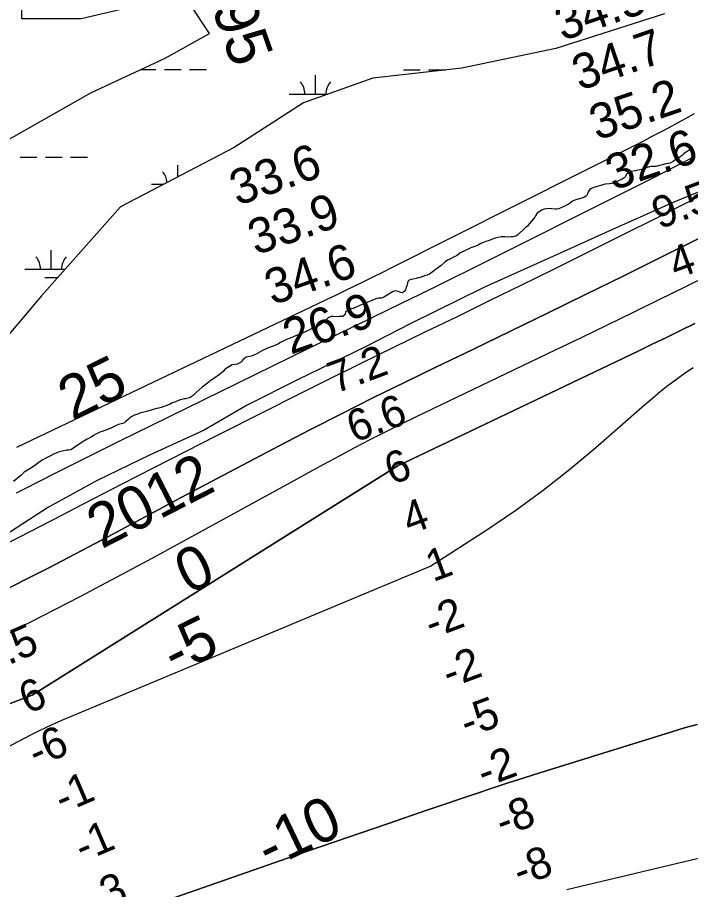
# Model space of a CAD drawing. Extents: x 3245246 to 3283090, y 806824 to 832173.
# Drawn here: x 3257879 to 3259157, y 820682 to 822338 of the extents above; entities that cross this region are included whole.
import ezdxf

# ---------------------------------------------------------------- set-up
doc = ezdxf.new("R2010")
doc.units = 0
for name, color, linetype in [('V-RIVR-EDGE', 7, 'Continuous'), ('V-RIVR-IDEN', 7, 'Continuous'), ('V-RIVR-RANG', 7, 'Continuous'), ('V-RIVR-RANG-IDEN', 7, 'Continuous'), ('V-SITE-VEGE', 7, 'Continuous'), ('V-TOPO-DPTH', 7, 'Continuous'), ('V-TOPO-MAJR', 7, 'Continuous'), ('V-TOPO-MAJR-IDEN', 7, 'Continuous'), ('V-TOPO-MINR', 7, 'Continuous'), ('V-TOPO-MINR-IDEN', 7, 'Continuous'), ('V-TOPO-WATR', 7, 'Continuous'), ('V-WETL-SWMP', 7, 'Continuous')]:
    doc.layers.add(name, color=color, linetype=linetype)

msp = doc.modelspace()

# ---------------------------------------------------------------- linework, layer by layer
at = {"layer": 'V-RIVR-EDGE'}
msp.add_lwpolyline([(3259198.4, 822016.7), (3259125.3, 821986.9), (3259008.7, 821935), (3258935.1, 821901.7), (3258764.6, 821825.2), (3258624.4, 821756), (3258540, 821712.8), (3258410.7, 821650.1), (3258315, 821601.6), (3258233.6, 821554.4), (3258129.6, 821506.9), (3258030.3, 821458.9), (3257937.6, 821408.2), (3257852.7, 821352.8)], dxfattribs=at)
at = {"layer": 'V-SITE-VEGE'}
for p, q in [((3259147.7, 822081.7), (3259143.9, 822078.5)), ((3259155.7, 822086.7), (3259147.7, 822081.7)), ((3259159.5, 822088.3), (3259155.7, 822086.7)), ((3259124.1, 822064.2), (3259119.9, 822061.9)), ((3259127, 822066), (3259124.1, 822064.2)), ((3259129.4, 822067.9), (3259127, 822066)), ((3259133.3, 822070), (3259129.4, 822067.9)), ((3259137.8, 822073.1), (3259133.3, 822070)), ((3259141, 822075.6), (3259137.8, 822073.1)), ((3259143.9, 822078.5), (3259141, 822075.6)), ((3259063.8, 822049.5), (3259051.9, 822046.9)), ((3259069.7, 822051), (3259063.8, 822049.5)), ((3259077.1, 822053.6), (3259069.7, 822051)), ((3259082.6, 822054.9), (3259077.1, 822053.6)), ((3259086.1, 822055.1), (3259082.6, 822054.9)), ((3259091.2, 822055.2), (3259086.1, 822055.1)), ((3259098.4, 822057.1), (3259091.2, 822055.2)), ((3259103.9, 822058.2), (3259098.4, 822057.1)), ((3259110.4, 822059.9), (3259103.9, 822058.2)), ((3259115.1, 822060.8), (3259110.4, 822059.9)), ((3259119.9, 822061.9), (3259115.1, 822060.8)), ((3259027.1, 822030.9), (3259019.4, 822027.1)), ((3259031.4, 822033.6), (3259027.1, 822030.9)), ((3259033.4, 822036.1), (3259031.4, 822033.6)), ((3259035.6, 822040.2), (3259033.4, 822036.1)), ((3259038.2, 822042.7), (3259035.6, 822040.2)), ((3259041.1, 822044.2), (3259038.2, 822042.7)), ((3259044.8, 822045.2), (3259041.1, 822044.2)), ((3259051.9, 822046.9), (3259044.8, 822045.2)), ((3258973.6, 822015.1), (3258968.9, 822013.2)), ((3258990.3, 822020.2), (3258973.6, 822015.1)), ((3258995.2, 822021.5), (3258990.3, 822020.2)), ((3259003, 822022), (3258995.2, 822021.5)), ((3259007.5, 822022.7), (3259003, 822022)), ((3259011.4, 822023.7), (3259007.5, 822022.7)), ((3259015.1, 822025.2), (3259011.4, 822023.7)), ((3259019.4, 822027.1), (3259015.1, 822025.2)), ((3258959.4, 821999.2), (3258956.5, 821997.3)), ((3258961.6, 822003.3), (3258959.4, 821999.2)), ((3258963, 822007), (3258961.6, 822003.3)), ((3258966, 822011.1), (3258963, 822007)), ((3258968.9, 822013.2), (3258966, 822011.1)), ((3258922.9, 821981.9), (3258918, 821979.4)), ((3258926.5, 821984.2), (3258922.9, 821981.9)), ((3258933.2, 821989), (3258926.5, 821984.2)), ((3258937.3, 821991.1), (3258933.2, 821989)), ((3258941.4, 821992.4), (3258937.3, 821991.1)), ((3258953.3, 821995.6), (3258941.4, 821992.4)), ((3258956.5, 821997.3), (3258953.3, 821995.6)), ((3258866.2, 821966.1), (3258862.6, 821961.4)), ((3258868.9, 821968.4), (3258866.2, 821966.1)), ((3258874, 821971.9), (3258868.9, 821968.4)), ((3258878.9, 821973.8), (3258874, 821971.9)), ((3258883.4, 821974.7), (3258878.9, 821973.8)), ((3258886.9, 821975), (3258883.4, 821974.7)), ((3258894, 821974.6), (3258886.9, 821975)), ((3258900, 821974.1), (3258894, 821974.6)), ((3258903.1, 821974.1), (3258900, 821974.1)), ((3258907, 821974.8), (3258903.1, 821974.1)), ((3258918, 821979.4), (3258907, 821974.8)), ((3258859.2, 821955.4), (3258851.5, 821946.5)), ((3258861.4, 821958.5), (3258859.2, 821955.4)), ((3258862.6, 821961.4), (3258861.4, 821958.5)), ((3258839.1, 821934.6), (3258832, 821927.4)), ((3258844, 821939.2), (3258839.1, 821934.6)), ((3258846.6, 821941.3), (3258844, 821939.2)), ((3258851.5, 821946.5), (3258846.6, 821941.3)), ((3258777.6, 821915.7), (3258772.9, 821913.6)), ((3258782.5, 821917.6), (3258777.6, 821915.7)), ((3258786.2, 821918.7), (3258782.5, 821917.6)), ((3258797.2, 821921.1), (3258786.2, 821918.7)), ((3258801.7, 821921.3), (3258797.2, 821921.1)), ((3258805.2, 821921.1), (3258801.7, 821921.3)), ((3258810, 821920.6), (3258805.2, 821921.1)), ((3258816.5, 821921.1), (3258810, 821920.6)), ((3258820, 821921.5), (3258816.5, 821921.1)), ((3258825.5, 821922.6), (3258820, 821921.5)), ((3258828.4, 821924.3), (3258825.5, 821922.6)), ((3258832, 821927.4), (3258828.4, 821924.3)), ((3258740.1, 821900.5), (3258732.1, 821896.9)), ((3258745.6, 821902.6), (3258740.1, 821900.5)), ((3258749.6, 821903.7), (3258745.6, 821902.6)), ((3258753.9, 821905.8), (3258749.6, 821903.7)), ((3258758.8, 821908.7), (3258753.9, 821905.8)), ((3258768.2, 821912.5), (3258758.8, 821908.7)), ((3258772.9, 821913.6), (3258768.2, 821912.5)), ((3258709.3, 821884), (3258699.7, 821879.1)), ((3258712.7, 821885.4), (3258709.3, 821884)), ((3258715.4, 821887.1), (3258712.7, 821885.4)), ((3258719.2, 821890.2), (3258715.4, 821887.1)), ((3258723.9, 821893.2), (3258719.2, 821890.2)), ((3258729.4, 821895.5), (3258723.9, 821893.2)), ((3258732.1, 821896.9), (3258729.4, 821895.5)), ((3258683.6, 821867.1), (3258679.2, 821863.5)), ((3258690.7, 821873.5), (3258683.6, 821867.1)), ((3258695.8, 821876.8), (3258690.7, 821873.5)), ((3258699.7, 821879.1), (3258695.8, 821876.8)), ((3258657, 821848.5), (3258653.7, 821847.7)), ((3258661.7, 821850.8), (3258657, 821848.5)), ((3258669.2, 821856), (3258661.7, 821850.8)), ((3258672.4, 821859), (3258669.2, 821856)), ((3258679.2, 821863.5), (3258672.4, 821859)), ((3258620, 821836.4), (3258618.2, 821828.4)), ((3258622.8, 821839.1), (3258620, 821836.4)), ((3258626.7, 821840.6), (3258622.8, 821839.1)), ((3258630.6, 821841.1), (3258626.7, 821840.6)), ((3258636.1, 821842.1), (3258630.6, 821841.1)), ((3258639.8, 821843.4), (3258636.1, 821842.1)), ((3258643.7, 821844.3), (3258639.8, 821843.4)), ((3258653.7, 821847.7), (3258643.7, 821844.3)), ((3258589.3, 821816), (3258584, 821812.8)), ((3258592.5, 821817.7), (3258589.3, 821816)), ((3258597, 821818.7), (3258592.5, 821817.7)), ((3258600.1, 821818.4), (3258597, 821818.7)), ((3258607.1, 821815.8), (3258600.1, 821818.4)), ((3258610.4, 821815.2), (3258607.1, 821815.8)), ((3258613.4, 821817.3), (3258610.4, 821815.2)), ((3258615.7, 821821), (3258613.4, 821817.3)), ((3258617.2, 821825.1), (3258615.7, 821821)), ((3258618.2, 821828.4), (3258617.2, 821825.1)), ((3258548.6, 821799.3), (3258542.9, 821796.8)), ((3258551.9, 821800.4), (3258548.6, 821799.3)), ((3258556.4, 821802.5), (3258551.9, 821800.4)), ((3258561.1, 821804.2), (3258556.4, 821802.5)), ((3258564.6, 821804.8), (3258561.1, 821804.2)), ((3258570.5, 821805.1), (3258564.6, 821804.8)), ((3258574.6, 821806.6), (3258570.5, 821805.1)), ((3258577.7, 821808.5), (3258574.6, 821806.6)), ((3258584, 821812.8), (3258577.7, 821808.5)), ((3258508.4, 821782.7), (3258504.1, 821780.8)), ((3258513.3, 821784.4), (3258508.4, 821782.7)), ((3258516.2, 821785.6), (3258513.3, 821784.4)), ((3258523.3, 821788.4), (3258516.2, 821785.6)), ((3258530.3, 821791.9), (3258523.3, 821788.4)), ((3258542.9, 821796.8), (3258530.3, 821791.9)), ((3258468.6, 821766.8), (3258465.2, 821764.1)), ((3258471.7, 821768.9), (3258468.6, 821766.8)), ((3258474.7, 821770), (3258471.7, 821768.9)), ((3258478.4, 821770.4), (3258474.7, 821770)), ((3258486.4, 821769.5), (3258478.4, 821770.4)), ((3258489.9, 821770), (3258486.4, 821769.5)), ((3258496.9, 821770.2), (3258489.9, 821770)), ((3258500.7, 821773.4), (3258496.9, 821770.2)), ((3258501.7, 821778.5), (3258500.7, 821773.4)), ((3258504.1, 821780.8), (3258501.7, 821778.5)), ((3258445.4, 821750.2), (3258437.3, 821746.6)), ((3258448.3, 821751.2), (3258445.4, 821750.2)), ((3258453.6, 821754.2), (3258448.3, 821751.2)), ((3258459.1, 821758.3), (3258453.6, 821754.2)), ((3258461.7, 821760.6), (3258459.1, 821758.3)), ((3258465.2, 821764.1), (3258461.7, 821760.6)), ((3258405.8, 821733.1), (3258396.9, 821728.9)), ((3258410.1, 821734.6), (3258405.8, 821733.1)), ((3258413.6, 821735.5), (3258410.1, 821734.6)), ((3258420.1, 821738.4), (3258413.6, 821735.5)), ((3258437.3, 821746.6), (3258420.1, 821738.4)), ((3258373.4, 821717.8), (3258364.6, 821714)), ((3258378.5, 821720.5), (3258373.4, 821717.8)), ((3258389.9, 821726.2), (3258378.5, 821720.5)), ((3258396.9, 821728.9), (3258389.9, 821726.2)), ((3258344.2, 821705.4), (3258330.6, 821698.2)), ((3258351.4, 821708.7), (3258344.2, 821705.4)), ((3258355.2, 821710.4), (3258351.4, 821708.7)), ((3258364.6, 821714), (3258355.2, 821710.4)), ((3258305.1, 821685.2), (3258302.6, 821682.8)), ((3258307.1, 821687.7), (3258305.1, 821685.2)), ((3258310.5, 821691.3), (3258307.1, 821687.7)), ((3258313.4, 821692.7), (3258310.5, 821691.3)), ((3258322.4, 821695.1), (3258313.4, 821692.7)), ((3258330.6, 821698.2), (3258322.4, 821695.1)), ((3258272, 821668.9), (3258269.2, 821666)), ((3258274.9, 821671.4), (3258272, 821668.9)), ((3258286.5, 821678.5), (3258274.9, 821671.4)), ((3258292.2, 821678.7), (3258286.5, 821678.5)), ((3258296.3, 821679.4), (3258292.2, 821678.7)), ((3258299.6, 821681.3), (3258296.3, 821679.4)), ((3258302.6, 821682.8), (3258299.6, 821681.3)), ((3258248.9, 821650.4), (3258244.4, 821647.4)), ((3258253.5, 821653.9), (3258248.9, 821650.4)), ((3258260.5, 821658.7), (3258253.5, 821653.9)), ((3258265.1, 821662.2), (3258260.5, 821658.7)), ((3258269.2, 821666), (3258265.1, 821662.2)), ((3258229.3, 821635.8), (3258223.9, 821631.2)), ((3258242, 821645.4), (3258229.3, 821635.8)), ((3258244.4, 821647.4), (3258242, 821645.4)), ((3258212.5, 821620.2), (3258206.8, 821616.5)), ((3258218.4, 821625.6), (3258212.5, 821620.2)), ((3258223.9, 821631.2), (3258218.4, 821625.6)), ((3258160.4, 821600.4), (3258153.5, 821597.8)), ((3258168.8, 821603.9), (3258160.4, 821600.4)), ((3258171.5, 821605.4), (3258168.8, 821603.9)), ((3258179.2, 821608.4), (3258171.5, 821605.4)), ((3258185.7, 821611.1), (3258179.2, 821608.4)), ((3258195.2, 821613.5), (3258185.7, 821611.1)), ((3258198.6, 821613.7), (3258195.2, 821613.5)), ((3258206.8, 821616.5), (3258198.6, 821613.7)), ((3258107.3, 821585), (3258101, 821582.5)), ((3258111.4, 821586.3), (3258107.3, 821585)), ((3258121.4, 821589.1), (3258111.4, 821586.3)), ((3258126.3, 821590.1), (3258121.4, 821589.1)), ((3258142.7, 821595.2), (3258126.3, 821590.1)), ((3258147.4, 821596.1), (3258142.7, 821595.2)), ((3258153.5, 821597.8), (3258147.4, 821596.1)), ((3258082.3, 821568.3), (3258078.4, 821566.8)), ((3258084.9, 821570.6), (3258082.3, 821568.3)), ((3258089.4, 821575), (3258084.9, 821570.6)), ((3258092.4, 821577.7), (3258089.4, 821575)), ((3258096.1, 821580), (3258092.4, 821577.7)), ((3258101, 821582.5), (3258096.1, 821580)), ((3258035.5, 821550.6), (3258031.4, 821548.7)), ((3258039.6, 821551.8), (3258035.5, 821550.6)), ((3258055.1, 821557.8), (3258039.6, 821551.8)), ((3258064.9, 821562.6), (3258055.1, 821557.8)), ((3258071, 821565.3), (3258064.9, 821562.6)), ((3258078.4, 821566.8), (3258071, 821565.3)), ((3258011.3, 821537), (3258004.9, 821533.2)), ((3258018.8, 821541.2), (3258011.3, 821537)), ((3258023.3, 821544.1), (3258018.8, 821541.2)), ((3258027.5, 821546.6), (3258023.3, 821544.1)), ((3258031.4, 821548.7), (3258027.5, 821546.6)), ((3257980.1, 821517.3), (3257976.2, 821516.5)), ((3257983.2, 821519), (3257980.1, 821517.3)), ((3257988.4, 821523), (3257983.2, 821519)), ((3258004.9, 821533.2), (3257988.4, 821523)), ((3257932.5, 821501.2), (3257925.6, 821497.2)), ((3257941.5, 821505.6), (3257932.5, 821501.2)), ((3257947.2, 821508.8), (3257941.5, 821505.6)), ((3257952.3, 821510.7), (3257947.2, 821508.8)), ((3257955.8, 821512.4), (3257952.3, 821510.7)), ((3257963.7, 821514.3), (3257955.8, 821512.4)), ((3257972.5, 821516.6), (3257963.7, 821514.3)), ((3257976.2, 821516.5), (3257972.5, 821516.6)), ((3257911.7, 821487.5), (3257905.2, 821483.1)), ((3257919.3, 821493.1), (3257911.7, 821487.5)), ((3257925.6, 821497.2), (3257919.3, 821493.1)), ((3257884.9, 821468.1), (3257871.3, 821456.7)), ((3257891.4, 821474.3), (3257884.9, 821468.1)), ((3257894.4, 821476.8), (3257891.4, 821474.3)), ((3257905.2, 821483.1), (3257894.4, 821476.8))]:
    msp.add_line(p, q, dxfattribs=at)
at = {"layer": 'V-TOPO-DPTH'}
for points in [[(3257828.2, 821237.7), (3257939.6, 821293.9), (3258050.2, 821351.7), (3258199.3, 821431.4), (3258258.1, 821462.7), (3258317, 821493.8), (3258376, 821524.6), (3258435.2, 821555.3), (3258494.5, 821585.5), (3258554, 821615.5), (3258613.8, 821644.9), (3258673.7, 821674), (3258743.5, 821707.6), (3258815.1, 821742.1), (3258886.5, 821776.8), (3258957.9, 821811.6), (3259029.2, 821846.6), (3259100.4, 821881.9), (3259171.4, 821917.5)], [(3257103.4, 820732.8), (3257119.6, 820742.6), (3257136.1, 820752.1), (3257152.9, 820761), (3257169.9, 820769.5), (3257187.2, 820777.4), (3257204.6, 820785.1), (3257222.2, 820792.3), (3257239.9, 820799.3), (3257906.5, 821051), (3258600.2, 821485.7), (3259057.5, 821704.6), (3259084.5, 821717.6), (3259111.4, 821730.5), (3259138.4, 821743.5), (3259165.3, 821756.6)], [(3259165.3, 821756.6), (3259138.4, 821743.5), (3259111.4, 821730.5), (3259084.5, 821717.6), (3259057.5, 821704.6), (3258600.2, 821485.7), (3257906.5, 821051), (3257239.9, 820799.3), (3257222.2, 820792.3), (3257204.6, 820785.1), (3257187.2, 820777.4), (3257169.9, 820769.5), (3257152.9, 820761), (3257136.1, 820752.1), (3257119.6, 820742.6), (3257103.4, 820732.8)], [(3258123.2, 820648.2), (3258353.6, 820728.4), (3258429.7, 820754.8), (3258505.8, 820781.1), (3258581.9, 820807.2), (3258658.1, 820833.2), (3258750.5, 820864.5), (3258780.6, 820874.6), (3258810.7, 820884.5), (3258840.9, 820894.3), (3258871.1, 820903.8), (3259121.5, 820981.9), (3259145.8, 820989), (3259170.1, 820995.4)], [(3259170.1, 820995.4), (3259145.8, 820989), (3259121.5, 820981.9), (3258871.1, 820903.8), (3258840.9, 820894.3), (3258810.7, 820884.5), (3258780.6, 820874.6), (3258750.5, 820864.5), (3258658.1, 820833.2), (3258581.9, 820807.2), (3258505.8, 820781.1), (3258429.7, 820754.8), (3258353.6, 820728.4), (3258123.2, 820648.2)]]:
    msp.add_lwpolyline(points, dxfattribs=at)
at = {"layer": 'V-TOPO-MAJR'}
msp.add_lwpolyline([(3259163.9, 822154.8), (3259148, 822146), (3259132.1, 822137.2), (3259116, 822128.5), (3259100, 822120), (3259083.8, 822111.6), (3259067.6, 822103.3), (3258588.2, 821861.9), (3258571, 821853.2), (3258553.7, 821844.6), (3258536.3, 821836.1), (3258519, 821827.6), (3258501.6, 821819.2), (3258484.2, 821810.8), (3258466.7, 821802.5), (3258449.3, 821794.2), (3257904.8, 821534.8), (3257876.9, 821521.5)], dxfattribs=at)
at = {"layer": 'V-TOPO-MINR'}
for points in [[(3259160.3, 822071.5), (3259123.8, 822052.4), (3259087.1, 822033.5), (3259050.4, 822014.9), (3258742.1, 821860.9), (3258703.1, 821841.5), (3258664, 821822.2), (3258624.9, 821803), (3258585.7, 821784), (3258546.5, 821765), (3258507.3, 821746), (3258468.2, 821726.9), (3258429, 821707.8), (3258133.6, 821563.2), (3258072.6, 821533.2), (3258011.7, 821503), (3257950.9, 821472.5), (3257890.2, 821441.9), (3257876.1, 821434.8)], [(3259204.9, 822014.5), (3259147.6, 821984.9), (3259090.1, 821955.7), (3259032.4, 821926.8), (3258896.9, 821859.6), (3258836, 821829.5), (3258775, 821799.6), (3258713.9, 821769.8), (3258652.8, 821740.2), (3258591.7, 821710.6), (3258530.7, 821680.8), (3258469.8, 821650.6), (3258409, 821620.3), (3258348.8, 821590), (3258258, 821544.2), (3258167.5, 821498.1), (3258077.1, 821451.6), (3257986.8, 821404.8), (3257963.9, 821392.9), (3257881.4, 821350.7), (3257798.4, 821309.4)], [(3259171.4, 821917.5), (3259100.4, 821881.9), (3259029.2, 821846.6), (3258957.9, 821811.6), (3258886.5, 821776.8), (3258815.1, 821742.1), (3258743.5, 821707.6), (3258673.7, 821674), (3258613.8, 821644.9), (3258554, 821615.5), (3258494.5, 821585.5), (3258435.2, 821555.3), (3258376, 821524.6), (3258317, 821493.8), (3258258.1, 821462.7), (3258199.3, 821431.4), (3258050.2, 821351.7), (3257939.6, 821293.9), (3257828.2, 821237.7)], [(3259195.3, 821850), (3259146.3, 821825.7), (3259097.2, 821801.5), (3259048, 821777.6), (3258998.7, 821753.7), (3258949.4, 821729.9), (3258900.1, 821706.2), (3258636, 821579.5), (3258606.5, 821565.1), (3258577.1, 821550.6), (3258548, 821535.7), (3258518.9, 821520.5), (3258490, 821505.1), (3258461.1, 821489.7), (3258432.3, 821474.1), (3258403.5, 821458.4), (3258135, 821311.1), (3257997, 821237.6), (3257857.8, 821166.5)], [(3259162.5, 821672.8), (3259147.7, 821663), (3259133.2, 821652.7), (3259130.5, 821650.8), (3259115, 821639), (3259099.8, 821626.9), (3259084.8, 821614.5), (3259070, 821601.9), (3258977.2, 821520.7), (3258927.9, 821479.4), (3258877.4, 821439.6), (3258825.3, 821402), (3258772, 821365.9), (3258663.7, 821296.1), (3257965.7, 821004.5), (3257950, 820997.7), (3257934.4, 820990.6), (3257919, 820983.1), (3257903.7, 820975.3), (3257501.6, 820764.1)], [(3259170.1, 820995.4), (3259145.8, 820989), (3259121.5, 820981.9), (3258871.1, 820903.8), (3258840.9, 820894.3), (3258810.7, 820884.5), (3258780.6, 820874.6), (3258750.5, 820864.5), (3258658.1, 820833.2), (3258581.9, 820807.2), (3258505.8, 820781.1), (3258429.7, 820754.8), (3258353.6, 820728.4), (3258123.2, 820648.2)], [(3259236.4, 820756.3), (3258922.4, 820681.8)]]:
    msp.add_lwpolyline(points, dxfattribs=at)
at = {"layer": 'V-TOPO-WATR'}
msp.add_lwpolyline([(3259165.3, 821756.6), (3259138.4, 821743.5), (3259111.4, 821730.5), (3259084.5, 821717.6), (3259057.5, 821704.6), (3258600.2, 821485.7), (3257906.5, 821051), (3257239.9, 820799.3), (3257222.2, 820792.3), (3257204.6, 820785.1), (3257187.2, 820777.4), (3257169.9, 820769.5), (3257152.9, 820761), (3257136.1, 820752.1), (3257119.6, 820742.6), (3257103.4, 820732.8)], dxfattribs=at)
at = {"layer": 'V-WETL-SWMP'}
for p, q in [((3258113.3, 822238.9), (3258141.8, 822238.9)), ((3258157.8, 822238.8), (3258189.8, 822238.8)), ((3258205.8, 822238.8), (3258237.8, 822238.8)), ((3258611.7, 822238.7), (3258643.7, 822238.6)), ((3258659.7, 822238.6), (3258691.7, 822238.6)), ((3258444.6, 822192.3), (3258444.6, 822228.3)), ((3258394.6, 822192.3), (3258468.4, 822192.3)), ((3257883.8, 822072.5), (3257915.8, 822072.5)), ((3257931.8, 822072.4), (3257963.8, 822072.4)), ((3257979.8, 822072.4), (3258011.8, 822072.4)), ((3258183.1, 822035), (3258183.1, 822057.6)), ((3258133.1, 822021.6), (3258157.5, 822021.6)), ((3257942.6, 821859.8), (3257942.6, 821895.8)), ((3257892.6, 821859.9), (3257969.5, 821859.8)), ((3257930.6, 821844.4), (3257954.6, 821844.4))]:
    msp.add_line(p, q, dxfattribs=at)
for points in [[(3258121.7, 822363.7), (3257999.6, 822335.5), (3257886.9, 822335.5), (3257886.9, 822401.3)], [(3257661.5, 822354.3), (3257605.2, 822222.8), (3257530.1, 822128.8), (3257389.2, 822044.2), (3257332.9, 821978.4), (3257229.6, 821912.6), (3257201.4, 821828), (3257267.1, 821828), (3257408, 821893.8), (3257614.6, 821987.8), (3257802.4, 822072.4), (3258018.4, 822194.6), (3258159.3, 822260.3), (3258243.8, 822307.3), (3258206.2, 822363.7)], [(3259107.8, 822344.9), (3258901.1, 822279.1), (3258722.7, 822241.6), (3258553.7, 822222.8), (3258422.2, 822175.8), (3258290.7, 822091.2), (3258074.7, 821978.4), (3257924.5, 821809.2), (3257764.8, 821621.2), (3257558.2, 821452), (3257361, 821423.8), (3257201.4, 821461.4), (3257060.5, 821433.2)]]:
    msp.add_lwpolyline(points, dxfattribs=at)
for centre, start, end in [((3258389.4, 822192.8), 359.2032, 40.7468), ((3258499.9, 822192.7), 139.2032, 180.7468), ((3258127.9, 822022.1), 3.8853, 40.7468), ((3257887.3, 821860.3), 359.2032, 40.7468), ((3257997.8, 821860.3), 139.2032, 180.7468)]:
    msp.add_arc(centre, 35.2, start, end, dxfattribs=at)

# ---------------------------------------------------------------- texts
at = {"layer": 'V-RIVR-IDEN'}
msp.add_text(' 2012', height=83, rotation=27.0933, dxfattribs=at).set_placement((3258011.4, 821314.1))
at = {"layer": 'V-RIVR-RANG'}
for s, height, rotation, p in [('34.5', 67, 19.0083, (3258913.9, 822292.7)), ('34.7', 67, 19.0083, (3258946.7, 822198.3)), ('35.2', 67, 19.0083, (3258979.6, 822103.8)), ('32.6', 67, 19.0083, (3259010.6, 822008.8)), ('33.6', 67, 19.2783, (3258296.5, 821979.7)), ('9.5', 60, 20.2107, (3259097.7, 821935.3)), ('33.9', 67, 19.2783, (3258331.3, 821885.9)), ('4.2', 60, 20.2107, (3259129.6, 821840.5)), ('34.6', 67, 19.2783, (3258363, 821791)), ('26.9', 67, 19.2783, (3258397.7, 821697.3)), ('7.2', 60, 20.3915, (3258482.2, 821623.2)), ('6.6', 60, 20.3915, (3258518.1, 821529.9)), ('6', 60, 20.3915, (3258589.9, 821449.9)), ('4', 60, 20.3915, (3258623.4, 821355.7)), ('1', 60, 20.3915, (3258668.1, 821265.7)), ('-2', 60, 20.3915, (3258665.3, 821157.9)), ('4.5', 60, 23.3209, (3257820.8, 821090.2)), ('-2', 60, 20.3915, (3258698.5, 821063.6)), ('6', 60, 23.3209, (3257898.1, 821014.7)), ('-5', 60, 20.3915, (3258732.6, 820969.6)), ('-6', 60, 23.3209, (3257914.6, 820912.9)), ('-2', 60, 20.3915, (3258765, 820875)), ('-1', 60, 23.3209, (3257964.4, 820825.5)), ('-8', 60, 20.3915, (3258800, 820781.3)), ('-1', 60, 23.3209, (3258002.6, 820733.1)), ('-8', 60, 20.3915, (3258833.2, 820687)), ('-3', 60, 23.3209, (3258026.8, 820634.6))]:
    msp.add_text(s, height=height, rotation=rotation, dxfattribs=at).set_placement(p)
at = {"layer": 'V-RIVR-RANG-IDEN'}
msp.add_text('R-264.95', height=83, rotation=289.416, dxfattribs=at).set_placement((3258136.7, 822670.2))
at = {"layer": 'V-TOPO-MAJR-IDEN'}
for s, rotation, p in [('25', 26.4646, (3257983.3, 821570.8)), ('0', 25.5811, (3258204.1, 821241.4))]:
    msp.add_text(s, height=83, rotation=rotation, dxfattribs=at).set_placement(p)
at = {"layer": 'V-TOPO-MINR-IDEN'}
for s, rotation, p in [('-5', 26.1412, (3258178.2, 821089.1)), ('-10', 25.6425, (3258356.6, 820719.8))]:
    msp.add_text(s, height=83, rotation=rotation, dxfattribs=at).set_placement(p)

doc.saveas('drawing.dxf')
